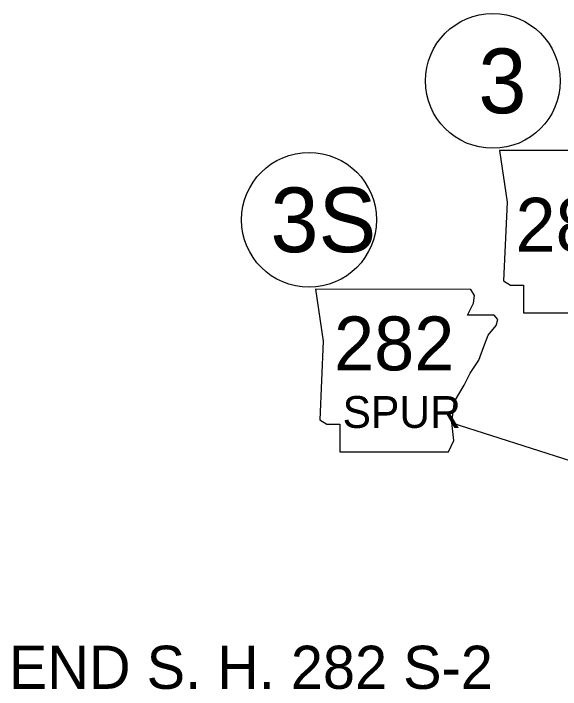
# Model space of a CAD drawing. Extents: x -939622 to -934245, y 1383184 to 1385301.
# Drawn here: x -936365.02 to -936348.95, y 1384704.51 to 1384724.37 of the extents above; entities that cross this region are included whole.
import ezdxf

# ---------------------------------------------------------------- set-up
doc = ezdxf.new("R2010")
doc.units = 0
for name, color, linetype in [('Level 21', 7, 'Continuous'), ('Level 25', 7, 'Continuous'), ('Level 27', 7, 'Continuous')]:
    doc.layers.add(name, color=color, linetype=linetype)

msp = doc.modelspace()

# ---------------------------------------------------------------- linework, layer by layer
at = {"layer": 'Level 21'}
for points in [[(-936350.746, 1384720.349), (-936350.518, 1384718.826), (-936350.619, 1384716.517), (-936350.416, 1384716.39), (-936350.036, 1384716.39), (-936350.036, 1384715.578), (-936346.838, 1384715.578), (-936346.686, 1384715.908), (-936346.737, 1384716.441), (-936346.661, 1384717.05), (-936346.381, 1384717.532), (-936346.204, 1384717.887), (-936345.95, 1384718.268), (-936345.798, 1384718.674), (-936345.671, 1384719.004), (-936345.442, 1384719.283), (-936345.392, 1384719.461), (-936345.493, 1384719.588), (-936346.28, 1384719.588), (-936346.102, 1384719.943), (-936346.077, 1384720.171), (-936346.182, 1384720.347)], [(-936356.146, 1384716.267), (-936355.918, 1384714.745), (-936356.02, 1384712.435), (-936355.817, 1384712.309), (-936355.436, 1384712.309), (-936355.436, 1384711.496), (-936352.238, 1384711.496), (-936352.086, 1384711.826), (-936352.137, 1384712.359), (-936352.061, 1384712.968), (-936351.782, 1384713.45), (-936351.604, 1384713.806), (-936351.35, 1384714.186), (-936351.198, 1384714.592), (-936351.071, 1384714.922), (-936350.843, 1384715.201), (-936350.792, 1384715.379), (-936350.893, 1384715.506), (-936351.68, 1384715.506), (-936351.502, 1384715.861), (-936351.477, 1384716.09), (-936351.582, 1384716.265)]]:
    msp.add_lwpolyline(points, close=True, dxfattribs=at)
msp.add_lwpolyline([(-936352.138, 1384712.348), (-936345.15, 1384710.109), (-936341.556, 1384710.096)], dxfattribs=at)
at = {"layer": 'Level 27'}
for centre in [(-936350.937, 1384722.389), (-936356.337, 1384718.307)]:
    msp.add_circle(centre, 1.98, dxfattribs=at)

# ---------------------------------------------------------------- texts
at = {"layer": 'Level 21'}
for s, height, p in [('282', 1.584, (-936350.271, 1384717.371)), ('282', 1.584, (-936355.602, 1384713.885)), ('SPUR', 0.9353, (-936355.351, 1384712.195))]:
    msp.add_text(s, height=height, dxfattribs=at).set_placement(p)
at = {"layer": 'Level 25'}
msp.add_text('END S. H. 282 S-2', height=1.2672, dxfattribs=at).set_placement((-936365.156, 1384704.53))
at = {"layer": 'Level 27'}
for s, height, p in [('3', 1.901, (-936351.362, 1384721.439)), ('3S', 1.9008, (-936357.471, 1384717.357))]:
    msp.add_text(s, height=height, dxfattribs=at).set_placement(p)

doc.saveas('drawing.dxf')
